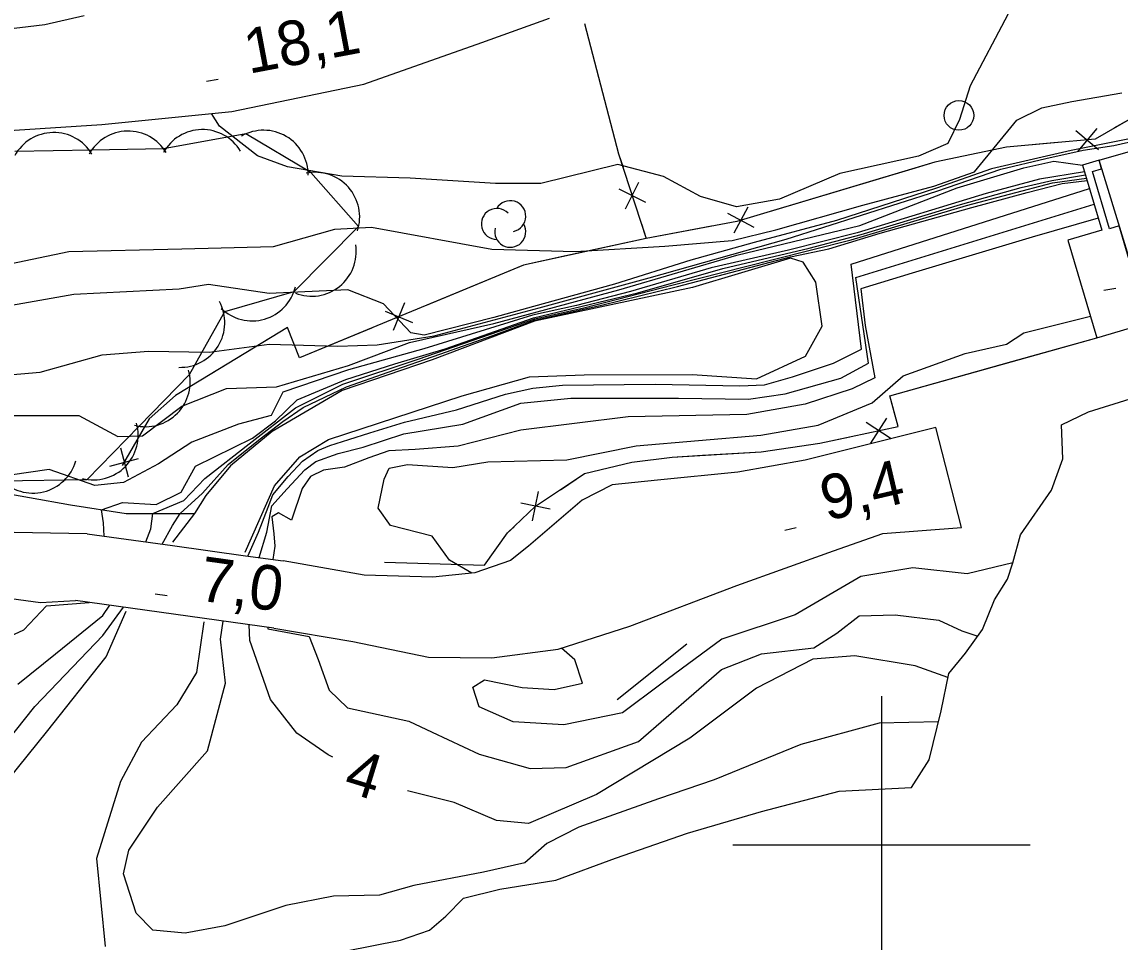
# Model space of a CAD drawing. Extents: x 646142 to 649934, y 5874075 to 5876351.
# Drawn here: x 647942.2 to 648016.1, y 5874993.5 to 5875055.4 of the extents above; entities that cross this region are included whole.
import ezdxf

# ---------------------------------------------------------------- set-up
doc = ezdxf.new("R2010")
doc.units = 0
for name, color, linetype in [('Niveau 1', 7, 'Continuous'), ('Niveau 11', 7, 'Continuous'), ('Niveau 2', 7, 'Continuous'), ('Niveau 21', 7, 'Continuous'), ('Niveau 26', 7, 'Continuous'), ('Niveau 3', 7, 'Continuous'), ('Niveau 36', 7, 'Continuous'), ('Niveau 37', 7, 'Continuous'), ('Niveau 4', 7, 'Continuous'), ('Niveau 44', 7, 'Continuous'), ('Niveau 61', 7, 'Continuous')]:
    doc.layers.add(name, color=color, linetype=linetype)

msp = doc.modelspace()

# ---------------------------------------------------------------- linework, layer by layer
at = {"layer": 'Niveau 1'}
msp.add_lwpolyline([(647924.225, 5875023.676), (647924.373, 5875024.175), (647924.23, 5875025.499), (647925.905, 5875026.499), (647932.919, 5875026.787), (647937.559, 5875027.729), (647940.641, 5875028.87), (647946.026, 5875028.876), (647948.651, 5875027.475), (647950.303, 5875027.522), (647952.945, 5875029.511), (647955.963, 5875030.705), (647959.326, 5875030.805), (647964.154, 5875032.241), (647968.261, 5875033.782), (647973.933, 5875035.065), (647982.348, 5875037.336), (647990.282, 5875039.677), (647998.546, 5875041.664), (648005.101, 5875044.196), (648009.584, 5875045.537), (648011.612, 5875045.979), (648013.53, 5875045.723)], dxfattribs=at)
at = {"layer": 'Niveau 11'}
msp.add_lwpolyline([(648031.332, 5874988.534), (648032.37, 5874988.327), (648019.883, 5875030.58), (648020.371, 5875030.724), (648020.095, 5875031.659), (648019.03, 5875031.345), (648015.988, 5875041.637), (648015.347, 5875041.447), (648014.21, 5875045.296), (648014.809, 5875045.473), (648014.639, 5875046.051), (648013.53, 5875045.723), (648014.826, 5875041.337), (648012.552, 5875040.665), (648014.49, 5875034.105), (648016.688, 5875034.755), (648018.076, 5875030.059), (648018.981, 5875030.327), (648031.332, 5874988.534)], dxfattribs=at)
at = {"layer": 'Niveau 2'}
for points in [[(648017.572, 5875059.245), (648011.678, 5875058.181), (648010.251, 5875058.333), (648008.859, 5875057.543), (648008.497, 5875055.853), (648005.973, 5875051.051), (648005.255, 5875048.793), (648004.474, 5875047.179), (648002.5, 5875046.331), (647997.206, 5875045.15), (647993.141, 5875043.442), (647990.253, 5875042.916), (647987.831, 5875043.618), (647985.345, 5875044.963), (647982.264, 5875045.776), (647977.099, 5875044.49), (647974.042, 5875044.478), (647968.3, 5875044.847), (647963.7, 5875044.976), (647960.048, 5875045.614), (647958.033, 5875046.356), (647955.483, 5875048.345), (647954.951, 5875049.191)], [(647937.916, 5875038.37), (647945.34, 5875039.915), (647952.948, 5875040.096), (647959.118, 5875040.242), (647963.242, 5875041.425), (647965.703, 5875041.554), (647973.804, 5875040.06), (647979.414, 5875039.913), (647985.445, 5875040.282), (647989.964, 5875040.656), (647992.899, 5875041.38), (647998.756, 5875043.028), (648003.532, 5875044.304), (648006.273, 5875045.271), (648009.109, 5875048.751), (648010.795, 5875049.571), (648012.813, 5875050.01), (648016.173, 5875050.584)], [(647938.206, 5875031.342), (647943.43, 5875031.8), (647947.58, 5875032.966), (647950.71, 5875033.21), (647954.794, 5875033.145), (647958.818, 5875033.668), (647963.44, 5875033.538), (647966.09, 5875033.626), (647969.928, 5875034.249), (647976.991, 5875036.121), (647984.373, 5875038.132), (647993.606, 5875040.734), (648003.737, 5875043.963), (648008.044, 5875045.458), (648011.07, 5875046.176), (648013.576, 5875046.732), (648015.628, 5875047.046), (648018.401, 5875047.681)], [(648016.568, 5875047.475), (648012.774, 5875046.697), (648007.416, 5875045.47), (648003.703, 5875044.18), (647996.979, 5875041.988), (647991.44, 5875040.514), (647987.187, 5875039.32), (647982.051, 5875037.705), (647976.592, 5875036.22), (647973.923, 5875035.477), (647969.245, 5875034.278), (647968.35, 5875034.434), (647966.504, 5875036.382), (647964.109, 5875037.326), (647958.823, 5875037.092), (647954.752, 5875037.69), (647952.777, 5875037.373), (647945.674, 5875037.016), (647937.905, 5875035.644)], [(648013.662, 5875045.277), (648010.632, 5875044.788), (648007.05, 5875043.821), (647998.383, 5875041.165), (647993.76, 5875039.994), (647988.543, 5875038.816), (647983.128, 5875037.211), (647979.498, 5875036.286), (647976.538, 5875035.629), (647969.229, 5875033.365), (647964.153, 5875031.963), (647959.74, 5875030.448), (647958.947, 5875028.881), (647956.753, 5875028.304), (647953.613, 5875027.096), (647951.389, 5875025.623), (647949.025, 5875024.374), (647947.088, 5875024.179), (647944.019, 5875025.24), (647941.39, 5875024.857), (647938.039, 5875023.797), (647938.625, 5875022.666), (647938.397, 5875021.393), (647938.351, 5875021.227)], [(647947.734, 5875020.77), (647947.69, 5875021.66), (647947.543, 5875022.539), (647948.946, 5875023.02), (647951.214, 5875022.89), (647952.913, 5875023.716), (647953.865, 5875025.481), (647957.705, 5875027.366), (647959.239, 5875028.525), (647960.699, 5875029.928), (647963.981, 5875031.301), (647967.276, 5875032.365), (647970.662, 5875033.362), (647976.596, 5875035.456), (647983.621, 5875037.127), (647989.347, 5875038.774), (647995.149, 5875040.131), (647998.649, 5875041.045), (648005.325, 5875043.075), (648009.405, 5875044.211), (648011.469, 5875044.698), (648013.725, 5875045.064)], [(647950.52, 5875020.382), (647950.861, 5875021.253), (647950.996, 5875022.282), (647953.077, 5875023.165), (647954.5, 5875024.641), (647957.476, 5875026.966), (647960.596, 5875029.395), (647963.782, 5875030.998), (647968.839, 5875032.661), (647976.688, 5875035.38), (647979.984, 5875036.12), (647985.989, 5875037.661), (647992.644, 5875039.36), (647997.979, 5875040.688), (648005.721, 5875042.996), (648011.516, 5875044.523), (648013.798, 5875044.836)], [(647951.621, 5875020.229), (647952.323, 5875021.479), (647952.828, 5875022.281), (647954.328, 5875023.657), (647956.068, 5875025.584), (647958.208, 5875027.313), (647959.743, 5875028.475), (647961.116, 5875029.426), (647964.035, 5875030.819), (647966.827, 5875031.787), (647970.3, 5875033.002), (647973.857, 5875034.258), (647976.661, 5875035.295), (647981.166, 5875036.306), (647986.289, 5875037.568), (647993.888, 5875039.549), (647996.457, 5875040.095), (647999.926, 5875041.149), (648006.082, 5875042.881), (648009.809, 5875043.891), (648012.167, 5875044.494), (648013.834, 5875044.693)], [(647957.394, 5875019.425), (647958.098, 5875021.022), (647958.763, 5875022.718), (647959.076, 5875023.541), (647960.098, 5875024.787), (647961.068, 5875025.811), (647962.091, 5875026.527), (647962.892, 5875026.854), (647964.175, 5875027.267), (647965.59, 5875027.715), (647967.929, 5875028.443), (647971.42, 5875029.257), (647974.725, 5875030.306), (647976.558, 5875030.729), (647978.563, 5875030.931), (647984.779, 5875030.987), (647990.49, 5875030.887), (647992.136, 5875030.948), (647994.033, 5875031.482), (647996.785, 5875032.401), (647998.657, 5875033.336), (647997.97, 5875039.067), (648013.992, 5875044.158)], [(647958.141, 5875019.321), (647958.662, 5875021.029), (647958.992, 5875022.793), (647960.036, 5875023.943), (647961.217, 5875025.225), (647961.964, 5875025.778), (647963.457, 5875026.316), (647965.137, 5875026.753), (647967.871, 5875027.654), (647971.85, 5875028.293), (647975.753, 5875029.699), (647979.108, 5875030.036), (647986.36, 5875030.048), (647991.063, 5875029.983), (647993.523, 5875030.349), (647997.285, 5875031.383), (647999.145, 5875032.406), (647998.276, 5875038.169), (648014.305, 5875043.102)], [(648014.581, 5875042.165), (648010.138, 5875040.885), (648002.067, 5875038.465), (647998.611, 5875037.403), (647998.915, 5875034.93), (647999.56, 5875031.418), (647998.032, 5875030.669), (647994.87, 5875029.636), (647990.962, 5875028.946), (647982.963, 5875028.798), (647975.752, 5875027.896), (647971.526, 5875026.816), (647968.641, 5875026.586), (647966.869, 5875026.497), (647965.52, 5875026.034), (647963.892, 5875025.394), (647962.487, 5875025.193), (647961.609, 5875024.777), (647961.036, 5875023.974), (647960.327, 5875021.847), (647959.449, 5875022.325), (647958.999, 5875022.071), (647959.143, 5875020.924), (647959.196, 5875020.095), (647959.062, 5875019.193)], [(647972.445, 5875018.274), (647970.957, 5875019.145), (647969.789, 5875020.754), (647966.991, 5875021.484), (647966.163, 5875022.651), (647966.563, 5875024.595), (647966.903, 5875025.344), (647968.124, 5875025.585), (647971.166, 5875025.385), (647973.528, 5875025.771), (647978.85, 5875025.888), (647983.497, 5875026.831), (647991.9, 5875027.556), (647995.743, 5875028.239), (647999.388, 5875029.735), (648001.46, 5875031.55), (648005.638, 5875033.041), (648008.42, 5875033.677), (648009.588, 5875034.449), (648014.06, 5875035.56)], [(648008.841, 5875018.962), (648005.772, 5875018.238), (648002.117, 5875018.644), (647998.62, 5875018.055), (647994.195, 5875015.469), (647989.261, 5875013.843), (647985.176, 5875010.816), (647982.583, 5875008.889), (647978.634, 5875008.077), (647975.237, 5875008.271), (647972.944, 5875009.29), (647972.516, 5875010.615), (647973.296, 5875011.11), (647975.836, 5875010.592), (647977.983, 5875010.45), (647979.896, 5875010.88), (647979.386, 5875012.436), (647978.478, 5875013.224)], [(647882.267, 5874987.254), (647884.551, 5874988.999), (647887.085, 5874990.068), (647891.74, 5874990.587), (647895.302, 5874991.407), (647900.481, 5874993.614), (647904.904, 5874994.635), (647910.322, 5874995.171), (647915.158, 5874995.649), (647920.338, 5874996.219), (647924.2, 5874998.062), (647928.306, 5875000.923), (647931.732, 5875004.067), (647934.965, 5875007.894), (647937.473, 5875011.356), (647939.121, 5875012.98), (647942.316, 5875014.464), (647943.847, 5875016.076), (647946.708, 5875016.301), (647946.721, 5875016.312)], [(647941.153, 5875006.908), (647943.057, 5875009.311), (647947.643, 5875014.075), (647949.017, 5875015.989)], [(647941.915, 5875010.805), (647944.445, 5875012.85), (647947.635, 5875015.438), (647948.1, 5875016.118)], [(648003.835, 5875008.28), (647999.856, 5875008.179), (647994.581, 5875006.753), (647988.745, 5875004.375), (647985.003, 5875003.102), (647979.656, 5875001.191), (647977.505, 5875000.079), (647976.025, 5874998.795), (647973.232, 5874998.156), (647968.558, 5874997.268), (647966.242, 5874996.618), (647963.154, 5874996.547), (647959.941, 5874995.925), (647955.851, 5874994.559), (647953.164, 5874994.05), (647951.001, 5874994.251), (647949.875, 5874995.393), (647949.015, 5874998.055), (647949.392, 5874999.647), (647951.307, 5875002.528), (647954.679, 5875006.333), (647955.893, 5875010.878), (647955.54, 5875013.831), (647955.725, 5875015.048)], [(647958.741, 5875014.624), (647958.74, 5875014.537), (647961.522, 5875014.011), (647962.122, 5875012.463), (647962.854, 5875010.396), (647964.099, 5875009.21), (647968.224, 5875008.313), (647969.781, 5875007.576), (647972.954, 5875006.107), (647976.373, 5875005.14), (647978.8, 5875005.205), (647983.671, 5875006.945), (647989.243, 5875011.794), (647991.929, 5875012.838), (647995.448, 5875013.251), (647997.012, 5875014.242), (647998.499, 5875015.405), (648000.926, 5875015.47), (648003.869, 5875015.11), (648005.423, 5875014.402), (648006.481, 5875014.046)], [(647963.104, 5875005.897), (647962.798, 5875006.047), (647960.691, 5875007.506), (647958.92, 5875009.775), (647957.514, 5875013.752), (647957.482, 5875014.801)], [(648004.482, 5875011.246), (648002.264, 5875012.038), (647998.215, 5875012.706), (647995.385, 5875012.481), (647991.594, 5875010.549), (647987.114, 5875007.175), (647980.834, 5875003.382), (647976.273, 5875001.433), (647974.114, 5875001.634), (647971.26, 5875002.839), (647968.126, 5875003.626)]]:
    msp.add_lwpolyline(points, dxfattribs=at)
at = {"layer": 'Niveau 21'}
for points in [[(647946.387, 5875055.771), (647943.742, 5875055.15), (647937.345, 5875054.39), (647928.616, 5875054.578), (647917.685, 5875054.426), (647911.856, 5875055.024), (647900.21, 5875057.284)], [(647937.515, 5875047.795), (647947.569, 5875048.45), (647956.307, 5875049.327), (647965.183, 5875051.163), (647973.136, 5875053.97), (647977.676, 5875055.606)], [(647959.144, 5875014.568), (647964.452, 5875013.672), (647969.535, 5875012.634), (647973.807, 5875012.587), (647978.255, 5875013.152), (647983.078, 5875014.707), (647990.269, 5875017.451), (647996.787, 5875019.77), (648000.104, 5875020.935), (648005.391, 5875021.347), (648003.659, 5875028.069), (647994.878, 5875025.879), (647990.341, 5875025.067), (647984.948, 5875024.526), (647981.899, 5875024.22), (647979.87, 5875023.183), (647976.268, 5875020.085), (647975.059, 5875019.131), (647972.654, 5875018.295), (647969.837, 5875018.012), (647965.201, 5875018.142), (647959.761, 5875019.095)], [(647946.589, 5875020.929), (647940.412, 5875021.024)], [(647939.478, 5875016.848), (647943.445, 5875016.294), (647945.791, 5875016.442)]]:
    msp.add_lwpolyline(points, dxfattribs=at)
at = {"layer": 'Niveau 26'}
for points in [[(647946.589, 5875020.929), (647952.331, 5875020.13), (647957.226, 5875019.448), (647959.761, 5875019.095)], [(647959.144, 5875014.568), (647945.791, 5875016.442)]]:
    msp.add_lwpolyline(points, dxfattribs=at)
at = {"layer": 'Niveau 3'}
for p, q in [((647954.611, 5875051.361), (647955.397, 5875051.509)), ((648014.972, 5875037.318), (648015.762, 5875037.442)), ((647993.497, 5875021.164), (647994.276, 5875021.346)), ((647951.165, 5875016.883), (647951.957, 5875016.772))]:
    msp.add_line(p, q, dxfattribs=at)
at = {"layer": 'Niveau 36'}
msp.add_circle((648005.218, 5875049.07), 1, dxfattribs=at)
at = {"layer": 'Niveau 37'}
for points in [[(648026.903, 5875079.514), (648031.441, 5875066.597), (648034.31, 5875055.504), (648016.603, 5875048.758), (648014.375, 5875047.47), (648008.419, 5875046.924), (648003.596, 5875045.915), (647990.274, 5875041.94), (647984.182, 5875040.782), (647975.928, 5875039.002), (647960.859, 5875032.75), (647960.064, 5875034.805), (647954.229, 5875031.261), (647952.527, 5875030.227), (647950.758, 5875028.654), (647948.945, 5875025.506)], [(647980.043, 5875055.241), (647982.33, 5875046.487), (647984.182, 5875040.782)], [(647980.043, 5875055.241), (647982.33, 5875046.487), (647984.182, 5875040.782)], [(647980.043, 5875055.241), (647982.33, 5875046.487), (647984.182, 5875040.782)], [(647980.043, 5875055.241), (647982.33, 5875046.487), (647982.624, 5875045.581)], [(648024.915, 5875051.925), (648016.603, 5875048.758), (648015.647, 5875048.205)], [(648013.076, 5875048.062), (648014.616, 5875046.781)], [(648014.487, 5875048.191), (648013.206, 5875046.652)], [(648011.854, 5875047.239), (648008.419, 5875046.924), (648003.596, 5875045.915), (648002.041, 5875045.451)], [(648002.041, 5875045.451), (647992.458, 5875042.592)], [(647982.787, 5875042.787), (647983.696, 5875044.571)], [(647982.349, 5875044.134), (647984.134, 5875043.224)], [(647989.661, 5875042.496), (647991.423, 5875041.544)], [(647991.018, 5875042.901), (647990.066, 5875041.139)], [(647988.584, 5875041.619), (647984.182, 5875040.782), (647978.787, 5875039.619)], [(647983.859, 5875041.777), (647984.182, 5875040.782)], [(647978.787, 5875039.619), (647975.928, 5875039.002), (647969.392, 5875036.291)], [(647967.928, 5875036.45), (647967.163, 5875034.599)], [(647966.62, 5875035.907), (647968.47, 5875035.142)], [(647965.698, 5875034.758), (647960.859, 5875032.75), (647960.064, 5875034.805), (647957.877, 5875033.477)], [(647957.877, 5875033.477), (647954.229, 5875031.261), (647952.527, 5875030.227), (647950.758, 5875028.654), (647950.073, 5875027.464)], [(647966.585, 5875019.018), (647973.302, 5875018.802), (647974.861, 5875020.979), (647976.742, 5875022.777), (647980.043, 5875024.969), (647983.205, 5875025.739), (647985.921, 5875026.076), (647991.91, 5875026.445), (647995.858, 5875027.012), (648001.125, 5875028.131), (648000.564, 5875030.213), (648014.49, 5875034.105)], [(647966.585, 5875019.018), (647973.302, 5875018.802), (647974.861, 5875020.979), (647976.742, 5875022.777), (647980.043, 5875024.969), (647983.205, 5875025.739), (647985.921, 5875026.076), (647991.91, 5875026.445), (647995.858, 5875027.012), (648001.125, 5875028.131), (648000.564, 5875030.213), (648014.49, 5875034.105)], [(647966.585, 5875019.018), (647973.302, 5875018.802), (647974.861, 5875020.979), (647976.742, 5875022.777), (647980.043, 5875024.969), (647983.205, 5875025.739), (647985.921, 5875026.076), (647991.91, 5875026.445), (647995.858, 5875027.012), (648001.125, 5875028.131), (648000.564, 5875030.213), (648014.49, 5875034.105)], [(648008.767, 5875032.505), (648014.49, 5875034.105)], [(648000.95, 5875028.781), (648000.564, 5875030.213), (648008.767, 5875032.505)], [(648000.667, 5875027.31), (647998.987, 5875028.401)], [(647999.282, 5875027.016), (648000.372, 5875028.695)], [(647987.964, 5875026.202), (647991.91, 5875026.445), (647995.858, 5875027.012), (647997.871, 5875027.44)], [(647948.815, 5875026.698), (647949.335, 5875024.764)], [(647978.408, 5875023.884), (647980.043, 5875024.969), (647983.205, 5875025.739), (647985.921, 5875026.076), (647987.964, 5875026.202)], [(647948.108, 5875025.471), (647950.042, 5875025.991)], [(647976.545, 5875021.795), (647976.94, 5875023.758)], [(647977.724, 5875022.579), (647975.761, 5875022.975)], [(647966.585, 5875019.018), (647973.302, 5875018.802), (647974.861, 5875020.979), (647975.296, 5875021.395)], [(647982.229, 5875009.769), (647986.91, 5875013.522)], [(647982.229, 5875009.769), (647986.91, 5875013.522)], [(647982.229, 5875009.769), (647986.91, 5875013.522)], [(647982.229, 5875009.769), (647986.91, 5875013.522)]]:
    msp.add_lwpolyline(points, dxfattribs=at)
at = {"layer": 'Niveau 4'}
for points in [[(647911.646, 5875048.517), (647911.799, 5875043.445), (647912.162, 5875038.628), (647912.514, 5875035.11), (647912.89, 5875031.352), (647913.592, 5875030.236), (647916.402, 5875028.144), (647920.348, 5875026.521), (647925.574, 5875025.145), (647930.813, 5875023.65), (647934.954, 5875023.709), (647939.917, 5875023.851), (647945.468, 5875022.861), (647949.204, 5875022.282), (647953.809, 5875022.28)], [(648014.639, 5875046.051), (648017.859, 5875046.968)], [(648032.37, 5874988.327), (648014.639, 5875046.051)], [(647957.206, 5875019.686), (647959.181, 5875024.142), (647960.892, 5875026.109), (647962.804, 5875027.258), (647971.808, 5875030.196), (647976.328, 5875031.488), (647980.01, 5875031.618), (647987.279, 5875031.63), (647991.597, 5875031.345), (647994.902, 5875032.874), (647996.012, 5875034.9), (647995.6, 5875037.851), (647994.751, 5875039.202), (647993.89, 5875039.475), (647987.292, 5875037.496), (647976.671, 5875035.232), (647969.779, 5875032.626), (647963.728, 5875030.552), (647959.025, 5875027.806), (647956.217, 5875025.49), (647954.567, 5875023.499), (647953.809, 5875022.28), (647952.312, 5875020.367)], [(647963.912, 5874992.854), (647967.652, 5874993.588), (647969.611, 5874994.263), (647970.708, 5874995.211), (647971.9, 5874996.407), (647974.343, 5874997.011), (647978.095, 5874997.627), (647982.118, 5874999.108), (647986.956, 5875000.79), (647991.936, 5875002.247), (647997.163, 5875003.609), (648002.024, 5875003.858), (648003.211, 5875005.711), (648004.014, 5875009.02), (648004.54, 5875011.522), (648005.653, 5875012.887), (648006.8, 5875014.492), (648007.611, 5875016.48), (648008.481, 5875017.877), (648008.841, 5875018.962), (648009.364, 5875020.859), (648011.436, 5875023.863), (648012.205, 5875025.962), (648012.127, 5875028.243), (648013.933, 5875029.137), (648016.728, 5875030.012)], [(647940.652, 5875003.662), (647943.838, 5875007.571), (647947.862, 5875012.642), (647949.204, 5875015.729)], [(647954.438, 5875014.994), (647953.943, 5875011.593), (647952.609, 5875009.425), (647950.237, 5875006.914), (647948.833, 5875004.26), (647947.205, 5874999.072), (647947.795, 5874993.15)]]:
    msp.add_lwpolyline(points, dxfattribs=at)
at = {"layer": 'Niveau 44'}
msp.add_lwpolyline([(647940.763, 5875024.492), (647946.575, 5875024.585), (647950.071, 5875028.159), (647953.464, 5875031.631), (647955.832, 5875035.881), (647960.496, 5875037.227), (647964.841, 5875041.595), (647961.616, 5875045.223), (647957.251, 5875047.819), (647951.725, 5875046.825), (647946.872, 5875046.727), (647941.724, 5875046.635)], dxfattribs=at)
for centre, radius, start, end in [((647944.335, 5875044.914), 3, 31.1607, 151.13865), ((647949.334, 5875045.013), 3, 31.15899, 151.13693), ((647954.333, 5875045.113), 3, 31.15899, 151.13693), ((647958.452, 5875045.07), 3, 359.59249, 119.57043), ((647961.91, 5875042.238), 3, 341.63036, 101.60831), ((647975.037, 5875042.287), 1.046, 282.26917, 149.72626), ((647974.137, 5875041.764), 1.046, 44.11537, 269.80396), ((647975.037, 5875041.241), 1.046, 166.93686, 29.62122), ((647961.676, 5875039.902), 3, 248.75071, 8.72866), ((647957.675, 5875038.248), 3, 226.09608, 346.07402), ((647952.836, 5875035.119), 3, 268.43367, 28.41162), ((647950.506, 5875031.128), 3, 255.65603, 15.63397), ((647947.01, 5875027.553), 3, 255.65603, 15.63397), ((647942.933, 5875026.661), 3, 223.77434, 343.75228)]:
    msp.add_arc(centre, radius, start, end, dxfattribs=at)
at = {"layer": 'Niveau 61'}
for points in [[(648000, 5875010), (648000, 5875000), (648000, 5874990)], [(647990, 5875000), (648000, 5875000), (648010, 5875000)]]:
    msp.add_lwpolyline(points, dxfattribs=at)

# ---------------------------------------------------------------- texts
at = {"layer": 'Niveau 2'}
msp.add_text('4', height=3, rotation=342.88219, dxfattribs=at).set_placement((647963.72, 5875003.64))
at = {"layer": 'Niveau 3'}
for s, height, rotation, p in [('18,1 ', 2.9999, 10.68945, (647957.45, 5875051.86)), ('9,4  ', 3, 13.14586, (647996.31, 5875021.78)), ('7,0  ', 3, 352.0821, (647954.01, 5875016.45))]:
    msp.add_text(s, height=height, rotation=rotation, dxfattribs=at).set_placement(p)

doc.saveas('drawing.dxf')
